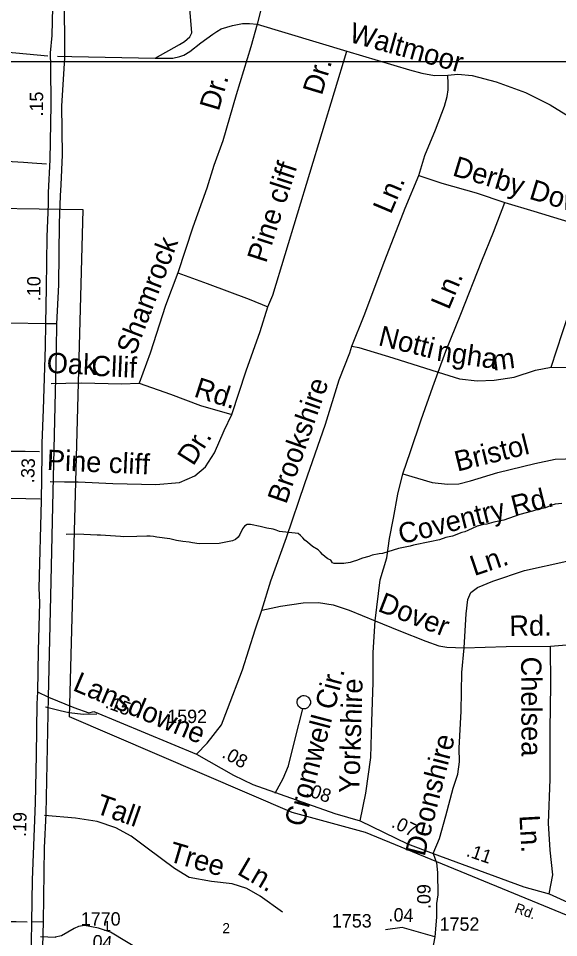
# Model space of a CAD drawing. Extents: x 2290055 to 2389491, y 66597 to 237875.
# Drawn here: x 2335214 to 2337738, y 152666 to 156961 of the extents above; entities that cross this region are included whole.
import ezdxf

# ---------------------------------------------------------------- set-up
doc = ezdxf.new("R2010")
doc.units = 0
for name, color, linetype in [('Exist Boundary Political City Limit New', 7, 'Continuous'), ('Exist Hydrographic Creek Single Shore', 7, 'Continuous'), ('Exist Road Non-System Type 51', 7, 'Continuous'), ('Exist Road Non-System Type 51 Label', 7, 'Continuous'), ('Exist Road Primary NC Service Mileage Hundredths English Label', 7, 'Continuous'), ('Exist Road Primary NC UnDivided 4 Lane Attributed', 7, 'Continuous'), ('Exist Road Secondary Mileage Hundredths English Label', 7, 'Continuous'), ('Exist Road Secondary Type 51 Attributed', 7, 'Continuous'), ('Exist Road Secondary Type 51 Label', 7, 'Continuous'), ('Exist Road Secondary Type 51 Number Label', 7, 'Continuous'), ('Map Preparation Boundary City Limit Buffer Line', 7, 'Continuous'), ('Map Preparation Inset Cut Line', 7, 'Continuous')]:
    doc.layers.add(name, color=color, linetype=linetype)

msp = doc.modelspace()

# ---------------------------------------------------------------- linework, layer by layer
at = {"layer": 'Exist Boundary Political City Limit New'}
msp.add_lwpolyline([(2340503, 153256), (2340232, 153355.8), (2340032.5, 153512.7), (2339904.2, 153683.8), (2339982.5, 153890.6), (2339957.8, 153962.6), (2338392.2, 154026.4), (2338264.8, 153918.4), (2338225.5, 153756.4), (2338245.8, 153020.7), (2338302.5, 152756.7), (2338029.2, 152666.4), (2336836.8, 153157.4), (2336493.2, 153250.7), (2335452.8, 153697.5), (2335517.8, 156066.1), (2334898, 156075.8)], dxfattribs=at)
at = {"layer": 'Exist Hydrographic Creek Single Shore'}
for points in [[(2337753.2, 154694.2), (2337738.2, 154693.5), (2337721.7, 154691.4), (2337706.5, 154686.6), (2337676.5, 154675), (2337646, 154668.4), (2337616.2, 154658.2), (2337556.5, 154642.5), (2337482, 154617.2), (2337435.7, 154606.8), (2337403.7, 154598.7), (2337387.5, 154596.1), (2337357.7, 154589.1), (2337314.5, 154568.5), (2337300.5, 154563), (2337286, 154558.8), (2337242.5, 154542.6), (2337212.2, 154535.5), (2337182.2, 154525), (2337136.5, 154514.8), (2337059.7, 154500.6), (2337044.7, 154495.9), (2336990, 154484.6), (2336915.7, 154461.2), (2336900.2, 154459.2), (2336868, 154452.5), (2336852.5, 154447.3), (2336822, 154439.9), (2336793.5, 154428.2), (2336779.2, 154423.3), (2336764.5, 154419.4), (2336734.5, 154414.1), (2336689.2, 154413.7), (2336681.7, 154417.1), (2336673.7, 154430.1)], [(2336673.7, 154430.1), (2336659.5, 154436.7), (2336647.2, 154445.9), (2336635.7, 154456.1), (2336626.2, 154467.8), (2336615, 154478.7), (2336589.2, 154494.4), (2336565.7, 154513.9), (2336553.5, 154522.6), (2336543.7, 154534.7), (2336533, 154545.3), (2336521.2, 154555.2), (2336433.7, 154564.3), (2336419, 154570.5), (2336404.5, 154574), (2336374.5, 154579.3), (2336344.5, 154586.9), (2336299.2, 154596.4), (2336283.7, 154595.8), (2336270.7, 154589.3), (2336261.7, 154577), (2336249.5, 154549.4), (2336240.7, 154536.8), (2336229, 154526.3), (2336214.5, 154520.3), (2336199.7, 154516.4), (2336153, 154508.5), (2336059.5, 154506.5), (2336028.2, 154510.3), (2336012.7, 154513.9), (2335982.2, 154516.7), (2335952.5, 154521.9), (2335922.7, 154529.3), (2335860.7, 154538), (2335845.5, 154541), (2335830.5, 154542.5), (2335814.5, 154542.7), (2335768.2, 154539.8), (2335706.7, 154538.7), (2335691.5, 154540.5), (2335644.5, 154544), (2335598, 154546.3), (2335582, 154546.2), (2335520.5, 154550.2), (2335474.2, 154551.1), (2335437, 154549.4)]]:
    msp.add_lwpolyline(points, dxfattribs=at)
at = {"layer": 'Exist Road Non-System Type 51'}
for p, q in [((2336329.3, 156933.8), (2336749.7, 156808.4)), ((2335346.3, 156281), (2335278.5, 156285.5)), ((2335245.7, 154938.7), (2335313.4, 154938)), ((2335316.3, 154714.3), (2335248.6, 154715.9))]:
    msp.add_line(p, q, dxfattribs=at)
for points in [[(2335853.4, 156774.9), (2335967, 156839.4), (2335990.4, 156854.1), (2336015.5, 156875.1), (2336024.9, 156893.6), (2336017.2, 156989.4), (2336010.2, 157117.2), (2336011.7, 157179.2), (2336017.4, 157233.3), (2336044.4, 157364.7), (2336090.4, 157510.6), (2336165.2, 157695.3), (2336268.4, 157923.6), (2336387.3, 158154.4), (2336460.7, 158265.3), (2336598.3, 158428.9), (2336737.4, 158616.6)], [(2329074.5, 157614.2), (2329735.5, 156994.4), (2329904, 156887), (2330064.9, 156787.4), (2330306.6, 156694.5), (2332978.6, 156610), (2333405, 156611), (2333711.5, 156626.4), (2334109.8, 156703), (2334497.5, 156778.2), (2334742.6, 156808.8), (2335033.7, 156816.5), (2335352.2, 156786.3)], [(2336426.3, 157292), (2336388.3, 157161.3), (2336329.3, 156933.8)], [(2335397.2, 156785.3), (2335464.8, 156783.7), (2335853.4, 156774.9), (2335905.6, 156775), (2335935.4, 156776.1), (2335969.2, 156783.4), (2335987, 156790), (2336016.2, 156807.2), (2336066.8, 156847.3), (2336123.3, 156887.6), (2336142.2, 156900), (2336162.3, 156913.1), (2336215.5, 156929), (2336261.9, 156936.9), (2336293.5, 156936.9), (2336329.3, 156933.8)], [(2336329.3, 156933.8), (2336299.8, 156828.4), (2336232.1, 156604.2), (2336168.9, 156389.2), (2336127.6, 156273.4), (2336095.6, 156168.1), (2336028.7, 155985.3), (2335959.3, 155772.5)], [(2336379.5, 155613.2), (2336403.6, 155668.3), (2336749.7, 156808.4)], [(2336749.7, 156808.4), (2337041.9, 156721.8), (2337098.7, 156706), (2337159.2, 156694.3), (2337220.8, 156696.7)], [(2337085.8, 156227.3), (2337113.9, 156320.3), (2337163.3, 156440.4), (2337205.3, 156550.8), (2337217.9, 156596.2), (2337222.5, 156627.5), (2337222.5, 156657.3), (2337220.8, 156696.7)], [(2337220.8, 156696.7), (2337266.9, 156700.5), (2337335.1, 156695.3), (2337446.5, 156665.6), (2337584.4, 156615.2), (2337698.9, 156557.7), (2337772.6, 156512.4), (2337833.8, 156483), (2337845.3, 156479.3)], [(2335278.5, 156285.5), (2335238.5, 156288.1), (2335076, 156297.8), (2334928.2, 156291.9), (2334830.3, 156288), (2334764.7, 156277.6), (2334729.8, 156256.2), (2334698.9, 156222.8), (2334678.6, 156181.9), (2334664.6, 156077.3), (2334666.4, 156017.7)], [(2336773, 155430.5), (2336829.4, 155572.9), (2336927.2, 155830.8), (2337021.6, 156074.7), (2337085.8, 156227.3)], [(2337085.8, 156227.3), (2337193.2, 156191.5), (2337352.9, 156145.9), (2337486.9, 156101)], [(2337176, 155308.6), (2337212.1, 155405.8), (2337281.4, 155578.9), (2337379.5, 155828.6), (2337434.3, 155963.1), (2337486.9, 156101)], [(2337486.9, 156101), (2337622.4, 156060.4), (2337914.1, 155971.9)], [(2337703.1, 155331.4), (2337756.8, 155493.7), (2337826.6, 155702.2), (2337881.5, 155882.6), (2337914.1, 155971.9)], [(2335959.3, 155772.5), (2335901.3, 155620.2), (2335830.1, 155397.5), (2335779.5, 155257.3)], [(2335959.3, 155772.5), (2336097.2, 155722.1), (2336292.1, 155649.7), (2336379.5, 155613.2)], [(2336211.3, 155110.3), (2336279.4, 155315.1), (2336344.4, 155497.6), (2336379.5, 155613.2)], [(2336351.5, 154195.5), (2336394.3, 154333.1), (2336466.4, 154536.1), (2336552.3, 154787.7), (2336649.3, 155065.6), (2336713.3, 155272.2), (2336762.2, 155398.2), (2336773, 155430.5)], [(2336773, 155430.5), (2336805.4, 155423.9), (2336963.2, 155376), (2337176, 155308.6)], [(2337176, 155308.6), (2337275.4, 155276.4), (2337357.7, 155267.9), (2337437.7, 155271), (2337531, 155284.6), (2337629.8, 155318.3), (2337703.1, 155331.4)], [(2337703.1, 155331.4), (2337809.5, 155329.7), (2337933.4, 155326.4), (2338042.3, 155310.7), (2338301.3, 155255.3)], [(2337010.6, 154833.7), (2337046.6, 154937.2), (2337096.8, 155085.2), (2337150.8, 155239.6), (2337176, 155308.6)], [(2335368, 155254.8), (2335435.7, 155256.7), (2335509.3, 155258.7), (2335695.6, 155254), (2335779.5, 155257.3)], [(2335779.5, 155257.3), (2335925.6, 155205), (2336065.9, 155152.4), (2336211.3, 155110.3)], [(2335362.6, 154797.5), (2335429.9, 154796.5), (2335493.5, 154795.7), (2335655.9, 154788.3), (2335856.3, 154784.1), (2335967.9, 154792.4), (2336038.9, 154823.5), (2336089.1, 154865.5), (2336130.4, 154931.1), (2336176.6, 155035), (2336211.3, 155110.3)], [(2335248.6, 154715.9), (2335152.6, 154718.2), (2334998.6, 154720.3), (2334930.3, 154721.5), (2334911.9, 154730.7), (2334910.6, 154762.8), (2334916.8, 154913), (2334918.1, 154929.1), (2334928.1, 154933.5), (2334981.7, 154939.5), (2335178, 154939.4), (2335245.7, 154938.7)], [(2337010.6, 154833.7), (2337148.4, 154793.2), (2337218.7, 154784.2), (2337272.8, 154786.3), (2337326, 154800.2), (2337454.8, 154839.4), (2337627, 154882), (2337722.4, 154901.9), (2337914.2, 154907.5), (2338181.6, 154867.7)], [(2336881.9, 154146.6), (2336904.2, 154337.5), (2336936.2, 154440.8), (2336948.7, 154531.3), (2336967, 154625.9), (2336986.5, 154738.9), (2337010.6, 154833.7)], [(2337296.8, 154020.9), (2337306.6, 154179.1), (2337314.2, 154245.7), (2337328.6, 154278.1), (2337359.9, 154301.4), (2337430.5, 154332.1), (2337578.9, 154382.2), (2337777, 154425.8), (2337878.9, 154429.9), (2338007, 154427.1), (2338105.3, 154423.1)], [(2336351.5, 154195.5), (2336439.1, 154215.1), (2336544.4, 154231), (2336616.3, 154231.9), (2336684.7, 154220.8), (2336759.8, 154195.6), (2336881.9, 154146.6)], [(2336046.3, 153523.1), (2336096.1, 153575.3), (2336162.7, 153660), (2336192, 153733), (2336260.8, 153917.9), (2336321.3, 154104.4), (2336351.5, 154195.5)], [(2336810.9, 153211.3), (2336837.6, 153340.4), (2336861.2, 153507.4), (2336866.4, 153675.7), (2336871.3, 153858), (2336871.7, 153998.2), (2336881.9, 154146.6)], [(2336881.9, 154146.6), (2336991.7, 154100.7), (2337117.7, 154051.9), (2337178.6, 154030), (2337216.9, 154023.6), (2337296.8, 154020.9)], [(2337700.8, 154028.7), (2337888.4, 154044), (2338018, 154049.4)], [(2337153, 153058.8), (2337182, 153129.9), (2337212, 153235.1), (2337245, 153364.4), (2337268.3, 153429.3), (2337275.9, 153487.7), (2337273.3, 153551.6), (2337282.6, 153724.3), (2337285.7, 153904.3), (2337296.8, 154020.9)], [(2337296.8, 154020.9), (2337492.8, 154026.7), (2337700.8, 154028.7)], [(2337694.5, 152870.2), (2337711, 152958.8), (2337698.5, 153074.5), (2337691.6, 153200.2), (2337699.5, 153406.7), (2337698.2, 153638.6), (2337702.1, 153846.9), (2337700.8, 154028.7)], [(2336544, 153735.1), (2336535.8, 153736.8), (2336527.7, 153742.3), (2336523.6, 153746.1), (2336519.3, 153753.8), (2336517.1, 153760), (2336516.8, 153767.8), (2336518.4, 153778.1), (2336524, 153786.2), (2336533.5, 153794.4), (2336543.6, 153796.8), (2336549.5, 153797), (2336557.7, 153795.4), (2336567.8, 153789.9), (2336574, 153782.2), (2336578.7, 153770.3), (2336579.1, 153760.5), (2336575.2, 153752.1), (2336571.5, 153746), (2336565.8, 153739.9), (2336555.8, 153735.6), (2336544, 153735.1)], [(2335580.7, 153710.8), (2335518.8, 153708.3), (2335450.2, 153715.8), (2335409.2, 153726), (2335341.5, 153742.8)], [(2336413.5, 153341.7), (2336450.9, 153409.1), (2336476.5, 153468.2), (2336507.5, 153595.5), (2336544, 153735.1)], [(2336448.5, 152784.4), (2336344.3, 152859.4), (2336282.4, 152895.2), (2336214, 152918), (2336116.3, 152927.8), (2336012.1, 152947.4), (2335943.7, 152989.7), (2335816.7, 153084.3), (2335741.7, 153139.7), (2335670.1, 153178.8), (2335582.1, 153208.1), (2335481.2, 153224.4), (2335335.7, 153236.9)], [(2336840.2, 151959.4), (2336754.6, 152004.6), (2336570.3, 152107.3), (2336367, 152237.4), (2336139.4, 152382.3), (2335954.6, 152497.1), (2335802.7, 152597.1), (2335645, 152691), (2335588.1, 152710.7), (2335523.7, 152722.3), (2335496, 152717.3), (2335474.3, 152708.2), (2335415.6, 152674), (2335386.2, 152667.5)], [(2335386.2, 152667.5), (2335385.7, 152667.4), (2335317.9, 152670.3)]]:
    msp.add_lwpolyline(points, dxfattribs=at)
at = {"layer": 'Exist Road Primary NC UnDivided 4 Lane Attributed'}
for points in [[(2335377.6, 157148.3), (2335370.7, 156880.9), (2335363, 156800.8), (2335365.2, 156736.3), (2335366.3, 156557.7), (2335360.9, 156300), (2335353.8, 156147.8), (2335353.8, 156094.3), (2335347.9, 155940.6), (2335344.1, 155703.4), (2335340.8, 155534.1)], [(2335393.4, 155533.8), (2335402.8, 155716.4), (2335405.8, 156004.4), (2335411.8, 156132.6), (2335414.3, 156184.4), (2335420.1, 156323.2), (2335417.9, 156553.4), (2335430.8, 156775), (2335430.5, 157084.3)], [(2335340.8, 155534.1), (2335339.2, 155428.3), (2335330.1, 155134.4), (2335323.4, 154975.9), (2335323.9, 154923.7), (2335321, 154707.7), (2335310.7, 154299.7), (2335312.9, 154231.4), (2335306.8, 154006.8), (2335303.5, 153814.6)], [(2335355.1, 153789.8), (2335366.5, 154261.2), (2335375.6, 154682), (2335391.9, 155416.1), (2335393.4, 155533.8)], [(2335303.5, 153814.6), (2335301, 153759.3), (2335298, 153519.3), (2335292.7, 153295.9), (2335278.2, 152935.7), (2335275.2, 152738.4)], [(2335331.4, 152739.5), (2335337.2, 153086.4), (2335344.4, 153244.5), (2335355.1, 153789.8)], [(2335275.2, 152738.4), (2335274.7, 152645.3), (2335267, 152448.9)], [(2335323.8, 152448.2), (2335331.4, 152739.5)]]:
    msp.add_lwpolyline(points, dxfattribs=at)
at = {"layer": 'Exist Road Secondary Type 51 Attributed'}
for points in [[(2335340.8, 155534.1), (2335177.3, 155537.5), (2334739.3, 155558.1), (2334130.3, 155561.6), (2333990.2, 155561.6)], [(2335393.4, 155533.8), (2335340.8, 155534.1)], [(2335303.5, 153814.6), (2335355.1, 153789.8)], [(2335355.1, 153789.8), (2335473, 153741.3), (2335544.3, 153716.2), (2335566.5, 153722.4), (2336046.3, 153523.1), (2336220.2, 153425.9), (2336309.9, 153381.6), (2336693.3, 153246.7), (2336810.9, 153211.3), (2337033.1, 153103.9), (2337153, 153058.8)], [(2335255.4, 152738.9), (2335203.9, 152740.1), (2335151, 152739.9), (2335104.2, 152743), (2335062.2, 152750.9), (2335006, 152765), (2334932.2, 152787.3), (2334841.5, 152822.5), (2334758.8, 152868.9), (2334643.4, 152962.4), (2334566, 153057.4), (2334525.5, 153118.1), (2334446.2, 153247.4), (2334364.9, 153386.8), (2334287.5, 153518.5), (2334187.2, 153695.7)], [(2337153, 153058.8), (2337167.5, 153014.9), (2337171.9, 152970.9), (2337174, 152865.5), (2337167.5, 152826), (2337167.5, 152762.3), (2337160.4, 152669)], [(2337153, 153058.8), (2337575.3, 152903.5), (2337694.5, 152870.2), (2337916.7, 152769), (2338052.6, 152718.3), (2338146.8, 152732.4), (2338201.3, 152758.5)], [(2335331.4, 152739.5), (2335275.2, 152738.4)], [(2337160.4, 152669), (2337007.5, 152712.7), (2336929.3, 152702.9)], [(2337160.4, 152669), (2337123.2, 152472.4)]]:
    msp.add_lwpolyline(points, dxfattribs=at)
at = {"layer": 'Map Preparation Boundary City Limit Buffer Line'}
msp.add_lwpolyline([(2340503, 153256), (2340232, 153355.8), (2340032.5, 153512.7), (2339904.2, 153683.8), (2339982.5, 153890.6), (2339957.8, 153962.6), (2338392.2, 154026.4), (2338264.8, 153918.4), (2338225.5, 153756.4), (2338245.8, 153020.7), (2338302.5, 152756.7), (2338029.2, 152666.4), (2336836.8, 153157.4), (2336493.2, 153250.7), (2335452.8, 153697.5), (2335517.8, 156066.1), (2334898, 156075.8)], dxfattribs=at)
at = {"layer": 'Map Preparation Inset Cut Line'}
msp.add_lwpolyline([(2325416.4, 141886.2), (2343900.4, 141886.2), (2346064.1, 148689.8), (2346393.7, 149726.2), (2346064.1, 149726.2), (2346064.1, 156758), (2331912.3, 156758), (2331912.3, 149726.2), (2325417.5, 149726.2)], close=True, dxfattribs=at)

# ---------------------------------------------------------------- texts
at = {"layer": 'Exist Road Non-System Type 51 Label'}
for s, rotation, p in [('Waltmoor', 344.4351, (2336754.5, 156852.9)), ('Dr.', 73.1145, (2336631.8, 156598.3)), ('Dr.', 73.6355, (2336150.1, 156524.8)), ('Derby Down Way', 343.109, (2337237.9, 156228.6)), ('Pine cliff', 72.0648, (2336371.3, 155814.4)), ('Ln.', 67.1728, (2336954.7, 156042.7)), ('Shamrock', 69.1577, (2335758.6, 155383.6)), ('Ln.', 67.1821, (2337225.6, 155595.9)), ('Notti', 346.0653, (2336891.4, 155434.9)), ('ngha', 351.8488, (2337165.2, 155362.6)), ('Oak ', 357.4059, (2335345.4, 155305.6)), ('Cllif', 357.4059, (2335553.9, 155291.7)), ('m ', 7.5327, (2337433.7, 155314.9)), ('Rd.', 342.2387, (2336030.1, 155195.3)), ('Brookshire', 70.7602, (2336465.4, 154688.1)), ('Bristol', 13.8867, (2337265.4, 154843.3)), ('Dr.', 57.7681, (2336031.4, 154866.4)), ('Pine cliff', 357.4059, (2335346.1, 154851.6)), ('Coventry Rd.', 14.0853, (2337002.5, 154503.4)), ('Ln.', 18.6893, (2337344.2, 154354.8)), ('Dover', 338.8098, (2336888.7, 154193.4)), ('Rd.', 0.5485, (2337508.6, 154076)), ('Chelsea', 270.2961, (2337562.9, 153978.9)), ('Lansdowne', 337.0115, (2335463.8, 153823.2)), ('Cromwell Cir.', 75.3534, (2336547.7, 153178.9)), ('Yorkshire', 88.2431, (2336806.8, 153339.5)), ('Deonshire', 75.7014, (2337112, 153041.8)), ('Tall', 340.63, (2335569.3, 153249.6)), ('Ln.', 273.1697, (2337555.1, 153237)), ('Tree', 343.6646, (2335910.9, 153024.5)), ('Ln.', 329.8016, (2336232, 152964.8))]:
    msp.add_text(s, height=95, rotation=rotation, dxfattribs=at).set_placement(p)
at = {"layer": 'Exist Road Primary NC Service Mileage Hundredths English Label'}
for s, rotation, p in [('.15', 90.0517, (2335330.2, 156503.1)), ('.10', 89.0995, (2335316.5, 155640)), ('.33', 87.6976, (2335287.8, 154789.2)), ('.19', 88.2158, (2335249.9, 153136))]:
    msp.add_text(s, height=62.5, rotation=rotation, dxfattribs=at).set_placement(p)
at = {"layer": 'Exist Road Secondary Mileage Hundredths English Label'}
for s, rotation, p in [('.15', 339.7675, (2335616.2, 153742)), ('.08', 330.9755, (2336161.4, 153510.6)), ('.08', 341.0965, (2336552.7, 153332.4)), ('.07', 334.045, (2336952.9, 153185)), ('.11', 340.8763, (2337303.3, 153048.3)), ('.09', 89.9013, (2337140, 152799.7)), ('.04', 357.7956, (2336943, 152743)), ('.04', 355.5162, (2335535.6, 152619.5))]:
    msp.add_text(s, height=62.5, rotation=rotation, dxfattribs=at).set_placement(p)
at = {"layer": 'Exist Road Secondary Type 51 Label'}
msp.add_text('Rd.', height=47.5, rotation=339.6673, dxfattribs=at).set_placement((2337528.8, 152784.9))
for s, p in [('1', (2335611.3, 152696.5)), ('2', (2336167.6, 152686.6))]:
    msp.add_text(s, height=47.5, dxfattribs=at).set_placement(p)
at = {"layer": 'Exist Road Secondary Type 51 Number Label'}
for s, p in [('1592', (2335909.9, 153668.7)), ('1770', (2335506, 152722.3)), ('1753', (2336679.2, 152713.3)), ('1752', (2337182.3, 152698.1))]:
    msp.add_text(s, height=62.5, dxfattribs=at).set_placement(p)

doc.saveas('drawing.dxf')
